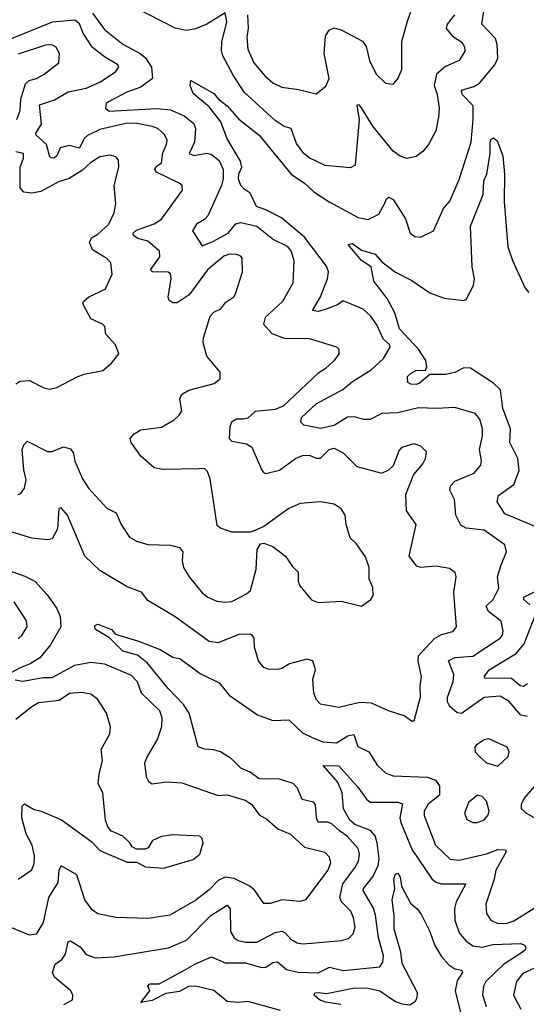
# Model space of a CAD drawing. Extents: x 1954678 to 2060275, y 904822 to 1016299.
# Tile 330 of 467: x 1986072 to 1988300, y 1008345 to 1012674. Entities that reach past the tile are written whole.
import ezdxf

# ---------------------------------------------------------------- set-up
doc = ezdxf.new("R2010")
doc.units = 0

msp = doc.modelspace()

# ---------------------------------------------------------------- linework, layer by layer
at = {"layer": '0CON20XD'}
for points in [[(1988305, 1009610.7), (1988275, 1009616.2), (1988225, 1009676.9), (1988185, 1009700.3), (1988115, 1009694.2), (1988015, 1009624.4), (1987995, 1009626.7), (1987963.1, 1009655), (1987953.4, 1009675), (1987953.5, 1009695), (1987978.4, 1009765), (1987981.5, 1009795), (1987957.1, 1009855), (1987985, 1009870.5), (1988064.8, 1009875.3), (1988184.3, 1009955), (1988195, 1009968.8), (1988198.5, 1009985), (1988189.3, 1010029.3), (1988132.8, 1010072.8), (1988123.2, 1010095), (1988154.7, 1010125.3), (1988178.8, 1010175), (1988173.6, 1010225), (1988187.7, 1010272.3), (1988212.1, 1010335), (1988205.9, 1010365.9), (1988115, 1010429.2), (1988035, 1010438.8), (1988012.4, 1010452.4), (1987990, 1010495), (1987984, 1010565), (1987963.8, 1010605), (1987966.5, 1010625), (1987985, 1010645.6), (1988070, 1010680), (1988099.6, 1010715), (1988102, 1010735), (1988093.5, 1010785), (1988107.7, 1010845), (1988107.5, 1010875), (1988095, 1010918), (1988075, 1010942.5), (1987985, 1010969.6), (1987905, 1010964), (1987825, 1010967.9), (1987735, 1010945.3), (1987665, 1010942.7), (1987613.8, 1010916.2), (1987585, 1010916.6), (1987545, 1010928.1), (1987512.9, 1010927.1), (1987455, 1010889.6), (1987395, 1010876.2), (1987321.7, 1010891.7), (1987308, 1010905), (1987310.5, 1010925), (1987375.5, 1010985), (1987492.3, 1011047.7), (1987535, 1011082.8), (1987617.9, 1011135), (1987671.2, 1011185), (1987700.6, 1011235), (1987700, 1011245), (1987671, 1011271), (1987642.3, 1011332.3), (1987615, 1011372.2), (1987581.7, 1011401.7), (1987495, 1011437.7), (1987469, 1011421), (1987415, 1011400), (1987385, 1011391.3), (1987359.2, 1011395), (1987394.2, 1011455.8), (1987425.4, 1011535), (1987430, 1011565), (1987420.5, 1011590.5), (1987325, 1011718.6), (1987222.6, 1011802.6), (1987155, 1011838.2), (1987113.1, 1011853.1), (1987085, 1011911.1), (1987058.5, 1011928.5), (1987045, 1011944.7), (1987033.8, 1011975), (1987035, 1011995.7), (1987048.4, 1012025), (1987042.7, 1012052.7), (1986985, 1012150.8), (1986956.1, 1012225), (1986905, 1012290.4), (1986835, 1012350), (1986821.8, 1012385), (1986825, 1012406.7), (1986925, 1012350), (1986945.6, 1012325), (1986985, 1012294.6), (1987035, 1012236.2), (1987125, 1012166.1), (1987266, 1011995), (1987325, 1011954.7), (1987365, 1011917.2), (1987433.4, 1011873.4), (1987560.8, 1011805), (1987605, 1011795.4), (1987651.2, 1011818.8), (1987679.6, 1011870.4), (1987685, 1011886.2), (1987695, 1011894.3), (1987715, 1011883.5), (1987768.7, 1011798.7), (1987789.2, 1011735), (1987810.3, 1011720.3), (1987835, 1011717.5), (1987891.2, 1011745), (1987935.4, 1011844.6), (1987963.4, 1011876.6), (1988005, 1011971.2), (1988056.8, 1012135), (1988066.1, 1012235), (1988066.1, 1012295), (1988018.4, 1012345), (1988015.3, 1012364.7), (1988069.4, 1012380.6), (1988093.9, 1012395), (1988160.7, 1012475), (1988173.9, 1012505), (1988172.1, 1012565), (1988165, 1012591.1), (1988104.5, 1012655), (1988124.6, 1012785)], [(1987074.1, 1012695), (1987077, 1012637), (1987070.4, 1012595), (1987075.4, 1012545), (1987100.9, 1012485), (1987150.9, 1012425), (1987185, 1012396.7), (1987225, 1012376.7), (1987297.4, 1012367.4), (1987375, 1012348), (1987418.3, 1012381.7), (1987432.2, 1012415), (1987411.5, 1012525), (1987417.2, 1012602.8), (1987432.3, 1012627.7), (1987455, 1012638.1), (1987485, 1012630), (1987579.1, 1012579.1), (1987595.6, 1012555.6), (1987610, 1012495), (1987638.9, 1012435), (1987680, 1012395), (1987715, 1012391.2), (1987735, 1012413.3), (1987751.9, 1012455), (1987751.7, 1012578.3), (1987778, 1012668), (1987811.4, 1012765)], [(1986392.3, 1012702.3), (1986445, 1012631.1), (1986525, 1012565.8), (1986602.5, 1012525), (1986625, 1012506.9), (1986651.6, 1012465), (1986656.1, 1012415), (1986605, 1012376.7), (1986542.9, 1012355), (1986465, 1012314.6), (1986452.9, 1012305), (1986449.6, 1012285), (1986465, 1012271.7), (1986675, 1012283.9), (1986735, 1012277.1), (1986795, 1012250.9), (1986837.7, 1012217.7), (1986845.8, 1012195), (1986841, 1012135), (1986817.3, 1012085), (1986837.3, 1012077.2), (1986895, 1012086.5), (1986915, 1012082), (1986948.9, 1012055), (1986967.3, 1012015), (1986967.1, 1011975), (1986959.7, 1011945), (1986898.8, 1011811.2), (1986885, 1011795.4), (1986848.9, 1011775), (1986831.9, 1011745), (1986875, 1011680), (1986921.5, 1011698.5), (1986988.8, 1011735), (1987023, 1011777), (1987045, 1011782), (1987115, 1011766.9), (1987187.4, 1011707.4), (1987247.8, 1011677.8), (1987265.3, 1011655), (1987277.1, 1011615), (1987272.7, 1011515), (1987227.3, 1011435), (1987151.2, 1011365), (1987144, 1011335), (1987180.6, 1011295), (1987235, 1011273.6), (1987345, 1011272.9), (1987465, 1011236), (1987476, 1011225), (1987475.7, 1011205), (1987454.3, 1011175), (1987415, 1011138.5), (1987385, 1011120.5), (1987231.3, 1010975), (1987195, 1010959.6), (1987107.9, 1010952.1), (1987075, 1010922.5), (1987055, 1010917.7), (1987025, 1010918), (1987004, 1010905), (1986996.5, 1010883.5), (1986993.4, 1010833.4), (1987005, 1010821), (1987068.8, 1010808.8), (1987093.5, 1010795), (1987135, 1010696.2), (1987143.6, 1010683.6), (1987155, 1010679.4), (1987215, 1010694.1), (1987285, 1010745.4), (1987315, 1010757.9), (1987345, 1010760), (1987375, 1010745.7), (1987395, 1010745.7), (1987432.5, 1010785), (1987455, 1010790), (1987495, 1010770), (1987555, 1010710), (1987665, 1010680), (1987695.8, 1010695), (1987715.4, 1010714.6), (1987740.9, 1010779.1), (1987753.8, 1010795), (1987805, 1010810.5), (1987835, 1010800.8), (1987860, 1010775), (1987855, 1010743.3), (1987845, 1010722.9), (1987803.1, 1010675), (1987768.8, 1010585), (1987770.8, 1010515), (1987814.4, 1010455), (1987790.2, 1010349.8), (1987783.8, 1010315), (1987815, 1010273.3), (1987835, 1010267.5), (1987902.7, 1010272.7), (1987962.4, 1010262.4), (1987985.5, 1010245.5), (1987990.6, 1010225), (1987979.1, 1010155), (1987991.9, 1010005), (1987975, 1009983.1), (1987925, 1009969.5), (1987895, 1009952.1), (1987824.6, 1009875.4), (1987822.7, 1009855), (1987837.8, 1009785), (1987830.9, 1009745), (1987833.5, 1009695), (1987805, 1009590), (1987795, 1009590), (1987763, 1009613), (1987693.8, 1009635), (1987619.3, 1009669.3), (1987567.6, 1009672.4), (1987475, 1009650), (1987395.4, 1009665.4), (1987375.9, 1009685.9), (1987365.4, 1009715), (1987361.5, 1009775), (1987373.1, 1009815), (1987360.8, 1009855), (1987335, 1009862.9), (1987258.5, 1009841.5), (1987225, 1009821.5), (1987205, 1009816.7), (1987165, 1009818.1), (1987145, 1009825.8), (1987122.2, 1009855), (1987104.4, 1009915), (1987102.5, 1009955), (1987095, 1009968.1), (1987085, 1009972.2), (1987035, 1009970.4), (1986945, 1009934.7), (1986905, 1009940), (1986755, 1010048.9), (1986635, 1010120.9), (1986607.1, 1010157.1), (1986545, 1010180), (1986425, 1010253.1), (1986358.9, 1010315), (1986282.8, 1010495), (1986255, 1010527.8), (1986244.6, 1010525.4), (1986238.6, 1010435), (1986215, 1010392.1), (1986195, 1010387.3), (1986125, 1010394.7), (1986035, 1010421.8)], [(1987984.6, 1012695), (1987951.6, 1012655), (1987947.1, 1012635), (1987975, 1012602.2), (1988015.6, 1012575), (1988027.8, 1012555), (1988029.5, 1012535), (1988004.3, 1012495), (1987945, 1012468.9), (1987904.7, 1012435), (1987894.1, 1012385), (1987908, 1012345), (1987916.9, 1012285), (1987913.8, 1012245), (1987902.2, 1012185), (1987869.4, 1012125), (1987844.2, 1012095), (1987815, 1012072.9), (1987775, 1012064.4), (1987745, 1012074.4), (1987715, 1012096.7), (1987625, 1012205.6), (1987575, 1012286.9), (1987565, 1012299.4), (1987555, 1012297.5), (1987564.7, 1012235), (1987546.9, 1012035), (1987525, 1012022.5), (1987415, 1012032.7), (1987345, 1012066.4), (1987321.1, 1012085), (1987289.6, 1012129.6), (1987266.4, 1012195), (1987235, 1012203.9), (1987195, 1012230.7), (1987058.4, 1012355), (1987010.6, 1012430.6), (1986965.8, 1012515), (1986959.2, 1012539.2), (1986960.2, 1012575), (1986982.4, 1012665), (1986975, 1012703.8), (1986895.2, 1012654.8), (1986845, 1012633.3), (1986805, 1012626.2), (1986755, 1012636.9), (1986584.4, 1012725)], [(1986816.9, 1011465), (1986765, 1011429.4), (1986745, 1011429.2), (1986728.8, 1011438.8), (1986724.3, 1011454.3), (1986737.6, 1011535), (1986735, 1011556.2), (1986724.6, 1011564.6), (1986655.3, 1011565.3), (1986647.1, 1011575), (1986688.2, 1011631.8), (1986687, 1011657), (1986635, 1011699.7), (1986591.4, 1011711.4), (1986572.2, 1011725), (1986571.5, 1011735), (1986585, 1011748.9), (1986663.2, 1011776.7), (1986695, 1011797.5), (1986787.5, 1011925), (1986786.2, 1011945), (1986773.3, 1011955), (1986673, 1012003), (1986666.9, 1012015), (1986672, 1012028), (1986695, 1012044.3), (1986700.9, 1012089.1), (1986717.8, 1012125), (1986720, 1012145), (1986709.3, 1012169.3), (1986679.1, 1012195), (1986654.2, 1012205), (1986588.3, 1012218.3), (1986545, 1012218.4), (1986425, 1012191), (1986369.5, 1012165), (1986355, 1012152.1), (1986335, 1012109.6), (1986289.4, 1012120.6), (1986250, 1012110), (1986235, 1012075.7), (1986225, 1012066.5), (1986215, 1012064.5), (1986205, 1012071.4), (1986190, 1012125), (1986144.1, 1012165.9), (1986142.5, 1012175), (1986167.3, 1012215), (1986159.7, 1012300.3), (1986225, 1012322), (1986285, 1012357.4), (1986365, 1012372.9), (1986425, 1012399.2), (1986493.1, 1012445), (1986507.5, 1012465), (1986504.3, 1012475), (1986445, 1012510.5), (1986392.4, 1012552.4), (1986351.2, 1012615), (1986335, 1012655.4), (1986315, 1012672.2), (1986215, 1012662.4), (1985995, 1012573.8)], [(1986058.8, 1012235), (1986074.3, 1012275), (1986076.5, 1012325), (1986097.6, 1012392.4), (1986113.9, 1012406.1), (1986145.6, 1012415), (1986179.4, 1012435), (1986244.3, 1012485), (1986246.5, 1012525), (1986230.6, 1012555), (1986212.9, 1012562.9), (1986185, 1012562.4), (1986065, 1012522.7)], [(1988341.1, 1010445), (1988205, 1010501.2), (1988171.8, 1010555), (1988177.7, 1010582.2), (1988245, 1010630.4), (1988268.5, 1010691.5), (1988262.7, 1010745), (1988227.2, 1010815), (1988229.8, 1010875), (1988196.5, 1010965), (1988186, 1011046), (1988155.5, 1011075.5), (1988055, 1011141.8), (1988025, 1011142.9), (1987985, 1011122.8), (1987945, 1011113.5), (1987875, 1011113.6), (1987828.8, 1011075), (1987815, 1011070.7), (1987792.1, 1011072.1), (1987779.5, 1011079.5), (1987777.8, 1011105), (1987795, 1011121.5), (1987815, 1011131.8), (1987856.7, 1011133.3), (1987861.7, 1011148.3), (1987858.1, 1011175), (1987825.5, 1011225), (1987742.1, 1011315), (1987720.9, 1011385), (1987688.2, 1011448.2), (1987628.9, 1011525), (1987617.3, 1011587.2), (1987574.5, 1011615), (1987516.2, 1011685), (1987535, 1011689.4), (1987575, 1011661.2), (1987635, 1011643.1), (1987665, 1011609.4), (1987725, 1011563.5), (1987797, 1011527), (1987875, 1011473.1), (1987939.1, 1011449.1), (1988025, 1011440), (1988035.7, 1011444.3), (1988067.9, 1011505), (1988071.3, 1011535), (1988062.4, 1011587.6), (1988054, 1011766), (1988110.6, 1011905), (1988113.6, 1011965), (1988125.8, 1011995), (1988141.1, 1012085), (1988140.9, 1012135), (1988145, 1012148.8), (1988155, 1012154.2), (1988170.9, 1012140.9), (1988197.1, 1012075), (1988204.4, 1011995), (1988202.1, 1011875), (1988218.8, 1011675), (1988238.4, 1011615), (1988295, 1011493.5), (1988310.9, 1011475)], [(1986055, 1011073.1), (1986073.8, 1011085), (1986115, 1011088), (1986177.5, 1011055), (1986205, 1011050), (1986235, 1011057.5), (1986325, 1011103.8), (1986355, 1011116), (1986437.7, 1011132.3), (1986475.9, 1011164.1), (1986507.5, 1011205), (1986493.3, 1011245), (1986450.9, 1011290.9), (1986445.7, 1011325.7), (1986435.7, 1011335.7), (1986385, 1011358.2), (1986350, 1011425), (1986353.1, 1011435), (1986375, 1011453.6), (1986448.9, 1011491.1), (1986478, 1011555), (1986472.7, 1011605), (1986455, 1011623.8), (1986391.5, 1011661.5), (1986378.9, 1011695), (1986387.1, 1011715), (1986415, 1011730.5), (1986463.4, 1011775), (1986487.3, 1011825), (1986494.4, 1011865), (1986487.7, 1011945), (1986508.2, 1012025), (1986506.9, 1012056.9), (1986495, 1012071.2), (1986467.7, 1012077.7), (1986425, 1012070.6), (1986385, 1012046.2), (1986348, 1012012), (1986287.1, 1011975), (1986245, 1011962.7), (1986165, 1011919.2), (1986125, 1011910.6), (1986090, 1011915), (1986074.7, 1011935), (1986073.9, 1012025), (1986088.5, 1012065), (1986088.6, 1012085), (1986055, 1012092.5)], [(1986063.6, 1010586.4), (1986075, 1010588.8), (1986093.8, 1010615), (1986100.3, 1010650.3), (1986090, 1010695), (1986082.7, 1010785), (1986090, 1010805), (1986105, 1010821.4), (1986195, 1010775.4), (1986215, 1010775.4), (1986265, 1010795.8), (1986295, 1010787.3), (1986308.2, 1010768.2), (1986315, 1010733.8), (1986348.9, 1010655), (1986374.4, 1010615), (1986455, 1010526), (1986496.5, 1010506.5), (1986518.6, 1010455), (1986555, 1010399.2), (1986585, 1010381.4), (1986635, 1010367.1), (1986735, 1010364), (1986775, 1010353.8), (1986790, 1010335), (1986785.8, 1010295), (1986792.9, 1010265), (1986817.1, 1010225), (1986875, 1010154.3), (1986898.8, 1010135), (1986938.3, 1010118.3), (1986975, 1010112.7), (1987005, 1010116.5), (1987069.9, 1010150.1), (1987086.7, 1010165), (1987112.1, 1010257.9), (1987116.2, 1010345), (1987130.7, 1010369.3), (1987145, 1010372.5), (1987185, 1010358), (1987241.2, 1010315), (1987270.8, 1010270.8), (1987296.7, 1010245), (1987296.7, 1010205), (1987303.8, 1010185), (1987355, 1010124), (1987385, 1010111.4), (1987485, 1010116.9), (1987575, 1010096), (1987615.8, 1010124.2), (1987626.9, 1010143.1), (1987625, 1010177.5), (1987608.8, 1010215), (1987609.2, 1010265), (1987592.1, 1010312.1), (1987551.3, 1010371.3), (1987525.7, 1010395.7), (1987507.5, 1010455), (1987502.9, 1010495), (1987485, 1010524), (1987455, 1010544.3), (1987395, 1010554.3), (1987305, 1010547.1), (1987255, 1010525.7), (1987145, 1010446.2), (1987103.6, 1010426.4), (1987085, 1010421.2), (1987005, 1010420.8), (1986955, 1010438), (1986940.6, 1010450.6), (1986909.4, 1010655), (1986897.4, 1010687.4), (1986885, 1010701.2), (1986860.5, 1010699.5), (1986705, 1010696.7), (1986663.3, 1010703.3), (1986605.2, 1010755.2), (1986562.5, 1010815), (1986557.3, 1010832.7), (1986575, 1010852.9), (1986605, 1010870.5), (1986695, 1010882.7), (1986750.6, 1010915), (1986773.1, 1010935), (1986784.3, 1010955), (1986775.6, 1011005), (1986783.3, 1011026.7), (1986815.4, 1011044.6), (1986927.5, 1011075), (1986953.3, 1011095), (1986953.3, 1011125), (1986894.3, 1011195), (1986879.4, 1011255), (1986880, 1011275), (1986909.3, 1011370.7), (1986925, 1011388.6), (1986956.7, 1011403.3), (1986978.5, 1011431.5), (1987014, 1011455), (1987021.7, 1011468.3), (1987051.1, 1011565), (1987050, 1011625), (1987043.8, 1011635), (1987025, 1011642.2), (1986995, 1011643.3), (1986969.5, 1011635), (1986898.4, 1011575), (1986816.9, 1011465)], [(1985995, 1010262.2), (1986095, 1010227.8), (1986138, 1010205), (1986192.6, 1010145), (1986235.2, 1010085), (1986250.1, 1010050.1), (1986252.2, 1010005), (1986208, 1009925), (1986161, 1009869), (1986117.8, 1009842.2), (1986073.8, 1009825), (1986035.6, 1009804.4)], [(1988315, 1010101.5), (1988288.2, 1010125), (1988289.5, 1010135), (1988348.1, 1010165)], [(1986065, 1009952.5), (1986080.6, 1009965), (1986104.3, 1010005), (1986101.7, 1010031.7), (1986048.1, 1010115)], [(1988305, 1009753.6), (1988287.1, 1009742.9), (1988273.1, 1009745), (1988235, 1009777.9), (1988118.8, 1009778.8), (1988114.3, 1009785), (1988136.7, 1009815), (1988255, 1009887.4), (1988290.2, 1009930.2), (1988338.5, 1010055)], [(1986266.3, 1008343.7), (1986304.5, 1008365.5), (1986305.5, 1008385), (1986297.3, 1008405), (1986225.8, 1008465), (1986216.7, 1008485), (1986228.5, 1008521.5), (1986257.3, 1008542.7), (1986273.1, 1008565), (1986285, 1008620), (1986295, 1008624.2), (1986338.4, 1008598.4), (1986365, 1008564.4), (1986405, 1008549.6), (1986486.7, 1008553.3), (1986726.3, 1008593.7), (1986805, 1008627.5), (1986912.2, 1008735), (1986985, 1008780.9), (1986997.1, 1008765), (1986998.9, 1008665), (1987015, 1008636.9), (1987032.5, 1008625), (1987065, 1008618.2), (1987115, 1008619.1), (1987195, 1008660.6), (1987225, 1008666.4), (1987240, 1008660), (1987265, 1008631.8), (1987292, 1008615), (1987315, 1008610.4), (1987355, 1008613.9), (1987486.7, 1008625), (1987517.5, 1008635), (1987538.9, 1008655), (1987546.9, 1008685), (1987540.4, 1008725), (1987528.2, 1008755), (1987487.1, 1008795), (1987479.3, 1008815), (1987492.4, 1008875), (1987546.3, 1008945), (1987562.3, 1008975), (1987566.7, 1009005), (1987560.1, 1009030.1), (1987512.3, 1009085), (1987477.6, 1009107.6), (1987445, 1009139.2), (1987425, 1009145.7), (1987385, 1009146.2), (1987376.9, 1009165), (1987372.9, 1009222.9), (1987363.4, 1009233.4), (1987314.2, 1009245), (1987293.8, 1009295), (1987275, 1009315.4), (1987215, 1009335.7), (1987125, 1009336.7), (1987085.6, 1009365.6), (1987043.9, 1009383.9), (1987004, 1009424), (1986955, 1009455.4), (1986925, 1009464.7), (1986885, 1009466.7), (1986857, 1009477), (1986816.8, 1009625), (1986792.9, 1009662.9), (1986725, 1009733.6), (1986633.8, 1009845), (1986590.5, 1009880.5), (1986525, 1009897.1), (1986466.8, 1009956.8), (1986405, 1009992.9), (1986401.1, 1010008.9), (1986415, 1010017.1), (1986475, 1009992.5), (1986492.7, 1009972.7), (1986595, 1009941.4), (1986690, 1009905), (1986745, 1009871.9), (1986776, 1009865), (1986865, 1009799.5), (1986949.1, 1009759.1), (1986992.9, 1009705), (1987118.2, 1009618.2), (1987185, 1009593.1), (1987255, 1009596.2), (1987315, 1009538.2), (1987355, 1009519.2), (1987405, 1009499.7), (1987465, 1009495.3), (1987515, 1009526.1), (1987540.8, 1009530.8), (1987559, 1009479), (1987607.5, 1009455), (1987645, 1009394.4), (1987681.7, 1009361.7), (1987715, 1009349.1), (1987865, 1009343.8), (1987900.5, 1009330.5), (1987918.5, 1009305), (1987917.7, 1009265), (1987867.5, 1009225), (1987851.3, 1009195), (1987850.4, 1009175), (1987900, 1009045), (1987965, 1008983.2), (1988005, 1008979.3), (1988125, 1009006.7), (1988174.3, 1009025.7), (1988208.5, 1009025), (1988211.2, 1009015), (1988165.9, 1008935), (1988159.1, 1008895), (1988122.5, 1008785), (1988124.5, 1008745), (1988144.4, 1008715), (1988175, 1008700.7), (1988215, 1008702.2), (1988245, 1008712.9), (1988335, 1008768.5)], [(1986052.4, 1009772.4), (1986085.3, 1009765.3), (1986175, 1009782.6), (1986215, 1009782.1), (1986315, 1009836.2), (1986385, 1009849), (1986445, 1009841.7), (1986561.9, 1009791.9), (1986588.5, 1009765), (1986605.5, 1009715), (1986686.7, 1009636.7), (1986696.8, 1009606.8), (1986695.4, 1009565), (1986678, 1009512), (1986632.1, 1009435), (1986620.9, 1009405), (1986627.5, 1009345), (1986637.8, 1009325), (1986655, 1009314), (1986717, 1009323), (1986785, 1009319.2), (1986945, 1009263.2), (1986985, 1009266.7), (1987063.2, 1009243.3), (1987091.2, 1009225), (1987125, 1009177.8), (1987159.2, 1009159.2), (1987207.3, 1009117.3), (1987263.3, 1009093.3), (1987325, 1009035.5), (1987413.8, 1009013.8), (1987433.3, 1008993.3), (1987439.1, 1008965), (1987426.9, 1008935), (1987328.8, 1008805), (1987303.4, 1008796.6), (1987225, 1008803.8), (1987175, 1008789.1), (1987145, 1008788.1), (1987106.2, 1008845), (1987084.5, 1008865), (1987015, 1008898.4), (1986975, 1008903.8), (1986945, 1008888.8), (1986905, 1008848.7), (1986846.6, 1008803.4), (1986732.2, 1008737.8), (1986637.8, 1008722.2), (1986495, 1008727.5), (1986415, 1008743.3), (1986390.4, 1008760.4)], [(1986065, 1008895.8), (1986125, 1008936.2), (1986136.3, 1008963.7), (1986137.8, 1008997.8), (1986126.6, 1009045), (1986100.8, 1009095), (1986081.6, 1009165), (1986083, 1009217), (1986093.8, 1009226.2), (1986135, 1009202.1), (1986165.8, 1009195), (1986256.4, 1009156.4), (1986389.5, 1009059.5), (1986425, 1009022), (1986545, 1008970), (1986585, 1008970), (1986625, 1008950), (1986705, 1008944.3), (1986835, 1008981.9), (1986863.8, 1009005), (1986878.6, 1009055), (1986874.3, 1009074.3), (1986864.2, 1009084.2), (1986745, 1009090.8), (1986695, 1009082.5), (1986656.7, 1009065), (1986636.7, 1009033.3), (1986625, 1009027.5), (1986585, 1009027.5), (1986567, 1009037), (1986556.7, 1009055), (1986525, 1009083.8), (1986475.7, 1009105.7), (1986460, 1009125), (1986449.2, 1009155), (1986437.1, 1009275), (1986417.1, 1009315), (1986421.7, 1009358.3), (1986436.7, 1009415), (1986430.8, 1009465), (1986468.8, 1009535), (1986472, 1009565), (1986454.3, 1009625), (1986415, 1009685.7), (1986385, 1009708.9), (1986345, 1009716.5), (1986291.7, 1009711.7), (1986245, 1009681.2), (1986155, 1009670.5), (1986125, 1009653.6), (1986055, 1009597.2)], [(1988175, 1009392), (1988220, 1009435), (1988224.2, 1009455), (1988215, 1009475.8), (1988135, 1009512.9), (1988115, 1009508.1), (1988079.2, 1009485), (1988072.9, 1009475), (1988074.2, 1009455), (1988094.2, 1009435), (1988125, 1009407.5), (1988175, 1009392)], [(1987218.3, 1008318.3), (1987075, 1008357.1), (1987033, 1008353), (1986985, 1008357.9), (1986926.2, 1008406.2), (1986845, 1008424.7), (1986815, 1008423.2), (1986775, 1008401.5), (1986715, 1008392.1), (1986655, 1008362.2), (1986605, 1008353.3), (1986643.8, 1008405), (1986635.8, 1008425), (1986644, 1008435), (1986685, 1008435.6), (1986793.3, 1008493.3), (1986845, 1008523.5), (1986915, 1008553.3), (1986975, 1008528.2), (1987065, 1008526.8), (1987135, 1008507.5), (1987155, 1008509.2), (1987185, 1008528.4), (1987205, 1008531.8), (1987245, 1008498.2), (1987296.2, 1008486.2), (1987385, 1008484.2), (1987435, 1008508.2), (1987495, 1008494.3), (1987655, 1008509.5), (1987669, 1008531), (1987672, 1008558), (1987649.6, 1008639.6), (1987637.2, 1008737.2), (1987628.1, 1008768.1), (1987582, 1008845), (1987583.8, 1008855), (1987624.8, 1008905.2), (1987648.5, 1008955), (1987652.3, 1008985), (1987644, 1009055), (1987635, 1009085.5), (1987615, 1009109.5), (1987545.4, 1009135), (1987524.1, 1009155), (1987495.2, 1009205), (1987489.7, 1009275), (1987471.5, 1009321.5), (1987406.7, 1009395), (1987475, 1009393.6), (1987559.5, 1009299.5), (1987596.6, 1009246.6), (1987613.6, 1009233.6), (1987735, 1009233.4), (1987755.9, 1009225.9), (1987743, 1009165), (1987747.4, 1009145), (1987797.5, 1009025), (1987885, 1008896.9), (1987902.1, 1008882.1), (1987925, 1008874.8), (1988033.8, 1008875), (1987991.3, 1008795), (1987983.8, 1008766.2), (1987985.4, 1008715), (1988005, 1008659.4), (1988034.2, 1008624.2), (1988065, 1008601.6), (1988105, 1008597.1), (1988152.3, 1008607.7), (1988275, 1008612.8), (1988292.5, 1008605), (1988297.7, 1008595), (1988295.4, 1008585), (1988283.1, 1008575), (1988199.4, 1008520.6), (1988121.2, 1008445), (1988111.6, 1008425), (1988106.4, 1008386.4), (1988122.8, 1008335)], [(1988373.4, 1009143.4), (1988299.5, 1009185), (1988279.2, 1009205), (1988278, 1009225), (1988290.2, 1009249.8), (1988378.6, 1009351.4)], [(1988085, 1009144.4), (1988115, 1009155.7), (1988130.6, 1009175), (1988136.5, 1009195), (1988125, 1009238.6), (1988105, 1009258.6), (1988085, 1009264), (1988045, 1009231.9), (1988027.8, 1009185), (1988038.1, 1009158.1), (1988064.5, 1009144.5), (1988085, 1009144.4)], [(1986390.4, 1008760.4), (1986359.1, 1008805), (1986323.9, 1008913.9), (1986255, 1008953.8), (1986244.2, 1008935), (1986239.4, 1008880.6), (1986198.7, 1008815), (1986175.2, 1008704.8), (1986145, 1008653.1), (1986115, 1008648.5), (1986019.4, 1008689.4)], [(1987483.8, 1008343.8), (1987416.2, 1008355), (1987390.6, 1008365), (1987366.7, 1008385), (1987370, 1008395), (1987385, 1008396.8), (1987423.2, 1008393.2), (1987545, 1008417.4), (1987605, 1008416.6), (1987655, 1008404.8), (1987725, 1008358), (1987753.1, 1008346.9), (1987787.4, 1008342.6), (1987811.8, 1008358.3), (1987820.3, 1008375), (1987821.1, 1008395), (1987754.2, 1008525), (1987748.6, 1008575), (1987718.7, 1008675), (1987718.8, 1008735), (1987709.4, 1008805), (1987721.9, 1008855), (1987717.1, 1008895), (1987725, 1008918), (1987735, 1008921.4), (1987745, 1008903.8), (1987750.6, 1008865), (1987790.3, 1008790.3), (1987820, 1008765), (1987838.3, 1008738.3), (1987875.6, 1008665), (1987896.1, 1008606.1), (1987926.1, 1008556.1), (1987958.5, 1008518.5), (1987985, 1008501.4), (1988016.9, 1008495), (1988018.5, 1008485), (1987995, 1008448.8), (1987987.6, 1008405), (1988022.4, 1008262.4)], [(1988355, 1008512.2), (1988285, 1008480.3), (1988256.8, 1008445), (1988242.9, 1008385), (1988275, 1008324.4)]]:
    msp.add_lwpolyline(points, dxfattribs=at)

doc.saveas('drawing.dxf')
